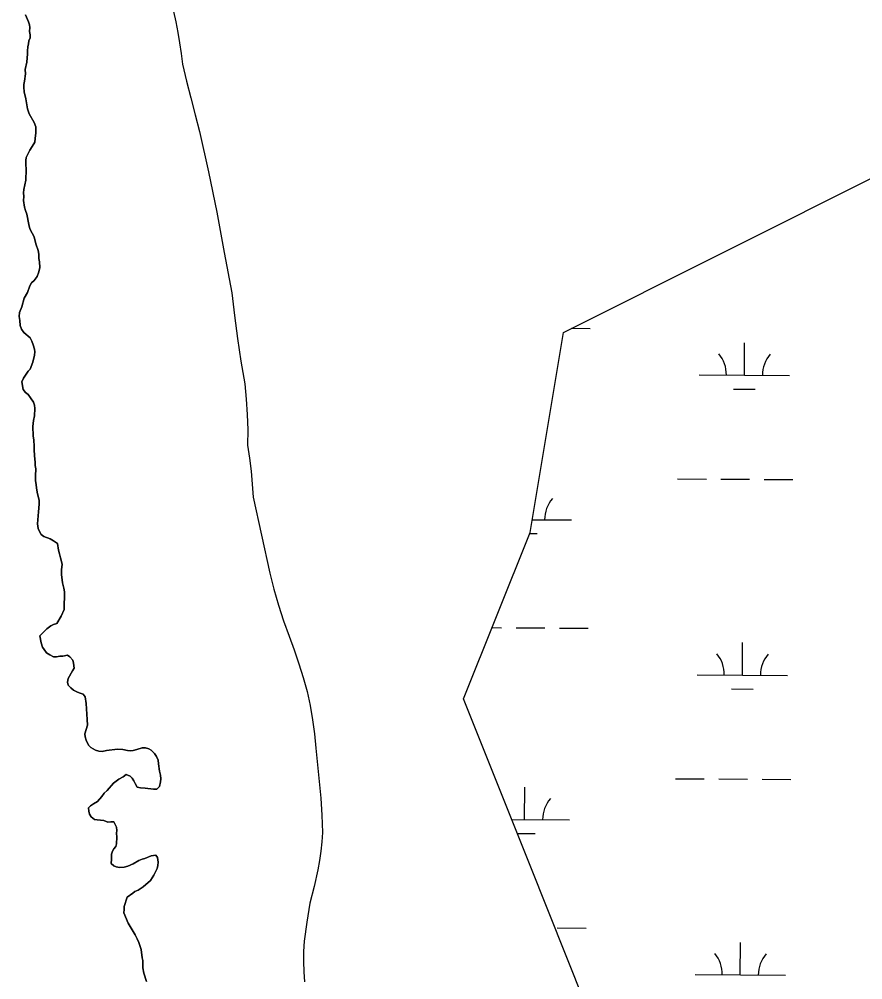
# Model space of a CAD drawing. Extents: x 3172231 to 3210228, y 940198 to 965780.
# Drawn here: x 3195496 to 3196432, y 953192 to 954257 of the extents above; entities that cross this region are included whole.
import ezdxf

# ---------------------------------------------------------------- set-up
doc = ezdxf.new("R2010")
doc.units = 0
for name, color, linetype in [('V-ROAD-CNTR', 7, 'Continuous'), ('V-SITE-VEGE', 7, 'Continuous'), ('V-TOPO-SHOR', 7, 'Continuous'), ('V-WETL-SWMP', 7, 'Continuous')]:
    doc.layers.add(name, color=color, linetype=linetype)

msp = doc.modelspace()

# ---------------------------------------------------------------- linework, layer by layer
at = {"layer": 'V-ROAD-CNTR'}
msp.add_lwpolyline([(3195667.594, 954265.917), (3195669.978, 954254.292), (3195672.153, 954242.629), (3195674.119, 954230.929), (3195675.872, 954219.202), (3195677.416, 954207.448), (3195681.928, 954188.662), (3195686.62, 954169.921), (3195691.49, 954151.223), (3195696.541, 954132.574), (3195706.344, 954087.884), (3195715.532, 954043.066), (3195723.584, 953998.368), (3195732.352, 953953.808), (3195735.182, 953928.48), (3195738.498, 953903.208), (3195742.295, 953878.001), (3195746.569, 953852.876), (3195748.259, 953835.872), (3195749.336, 953818.808), (3195749.799, 953801.713), (3195749.645, 953784.624), (3195751.824, 953770.286), (3195753.59, 953755.887), (3195754.939, 953741.442), (3195755.875, 953726.969), (3195765.022, 953684.748), (3195774.545, 953642.608), (3195778.93, 953624.915), (3195783.937, 953607.378), (3195789.561, 953590.03), (3195795.789, 953572.9), (3195801.284, 953557.663), (3195806.465, 953542.311), (3195811.329, 953526.857), (3195815.873, 953511.311), (3195819.007, 953495.744), (3195821.641, 953480.077), (3195823.773, 953464.334), (3195825.401, 953448.54), (3195831.068, 953393.047), (3195832.126, 953374.099), (3195832.776, 953355.13), (3195832.004, 953344.694), (3195830.861, 953334.284), (3195829.349, 953323.921), (3195827.473, 953313.623), (3195823.361, 953295.083), (3195818.606, 953276.692), (3195815.28, 953255.569), (3195812.498, 953234.368), (3195811.786, 953223.137), (3195811.618, 953211.871), (3195811.997, 953200.609), (3195812.918, 953189.392)], dxfattribs=at)
at = {"layer": 'V-SITE-VEGE'}
for p, q in [((3195503.283, 954262.036), (3195506.8, 954254.489)), ((3195506.8, 954254.489), (3195507.865, 954251.052)), ((3195507.865, 954251.052), (3195508.239, 954247.954)), ((3195508.239, 954247.954), (3195507.936, 954243.473)), ((3195507.936, 954243.473), (3195508.657, 954240.032)), ((3195506.683, 954230.021), (3195506.025, 954226.571)), ((3195506.996, 954233.47), (3195506.683, 954230.021)), ((3195508.688, 954236.587), (3195506.996, 954233.47)), ((3195508.657, 954240.032), (3195508.688, 954236.587)), ((3195505.753, 954218.987), (3195504.807, 954209.675)), ((3195506.025, 954226.571), (3195505.724, 954222.088)), ((3195505.724, 954222.088), (3195505.753, 954218.987)), ((3195504.807, 954209.675), (3195503.16, 954201.388)), ((3195503.16, 954201.388), (3195503.205, 954196.567)), ((3195502.247, 954188.631), (3195501.594, 954184.834)), ((3195503.205, 954196.567), (3195502.247, 954188.631)), ((3195501.594, 954184.834), (3195501.62, 954181.734)), ((3195501.62, 954181.734), (3195502.013, 954176.569)), ((3195502.013, 954176.569), (3195503.807, 954169.003)), ((3195503.807, 954169.003), (3195505.632, 954157.995)), ((3195505.632, 954157.995), (3195507.406, 954152.499)), ((3195507.406, 954152.499), (3195513.015, 954142.558)), ((3195513.015, 954142.558), (3195514.781, 954137.751)), ((3195514.781, 954137.751), (3195514.842, 954131.203)), ((3195514.211, 954124.998), (3195513.56, 954120.855)), ((3195514.842, 954131.203), (3195514.211, 954124.998)), ((3195510.851, 954116.005), (3195508.133, 954111.844)), ((3195513.56, 954120.855), (3195510.851, 954116.005)), ((3195504.072, 954103.881), (3195503.758, 954100.432)), ((3195508.133, 954111.844), (3195504.072, 954103.881)), ((3195503.758, 954100.432), (3195503.793, 954096.641)), ((3195503.793, 954096.641), (3195504.197, 954090.444)), ((3195504.197, 954090.444), (3195503.617, 954078.721)), ((3195503.617, 954078.721), (3195501.647, 954068.369)), ((3195501.376, 954060.439), (3195501.069, 954056.302)), ((3195501.647, 954068.369), (3195501.338, 954064.574)), ((3195501.338, 954064.574), (3195501.376, 954060.439)), ((3195501.069, 954056.302), (3195502.173, 954048.73)), ((3195502.173, 954048.73), (3195503.242, 954044.95)), ((3195503.242, 954044.95), (3195505.006, 954040.831)), ((3195505.006, 954040.831), (3195507.178, 954029.483)), ((3195507.178, 954029.483), (3195508.258, 954024.666)), ((3195508.258, 954024.666), (3195510.713, 954019.866)), ((3195510.713, 954019.866), (3195513.165, 954015.754)), ((3195513.165, 954015.754), (3195514.959, 954008.188)), ((3195514.959, 954008.188), (3195517.441, 954000.631)), ((3195517.441, 954000.631), (3195518.168, 953996.504)), ((3195518.168, 953996.504), (3195518.213, 953991.679)), ((3195518.213, 953991.679), (3195518.934, 953988.241)), ((3195518.934, 953988.241), (3195519.339, 953981.697)), ((3195518.352, 953976.864), (3195516.333, 953971.677)), ((3195519.339, 953981.697), (3195518.352, 953976.864)), ((3195510.195, 953964.728), (3195508.157, 953961.609)), ((3195512.925, 953967.511), (3195510.195, 953964.728)), ((3195516.333, 953971.677), (3195512.925, 953967.511)), ((3195505.47, 953954.002), (3195502.083, 953947.768)), ((3195508.157, 953961.609), (3195505.47, 953954.002)), ((3195502.083, 953947.768), (3195499.417, 953938.095)), ((3195496.719, 953931.868), (3195496.416, 953927.384)), ((3195499.417, 953938.095), (3195496.719, 953931.868)), ((3195496.416, 953927.384), (3195497.147, 953922.912)), ((3195497.147, 953922.912), (3195497.543, 953917.402)), ((3195497.543, 953917.402), (3195498.96, 953913.282)), ((3195498.96, 953913.282), (3195501.403, 953909.858)), ((3195501.403, 953909.858), (3195508.696, 953903.724)), ((3195508.696, 953903.724), (3195510.451, 953900.293)), ((3195510.451, 953900.293), (3195511.868, 953896.173)), ((3195511.868, 953896.173), (3195513.292, 953891.36)), ((3195513.292, 953891.36), (3195513.667, 953888.264)), ((3195513.357, 953884.471), (3195511.36, 953876.871)), ((3195513.667, 953888.264), (3195513.357, 953884.471)), ((3195508.678, 953868.92), (3195506.286, 953866.831)), ((3195511.36, 953876.871), (3195508.678, 953868.92)), ((3195501.188, 953859.202), (3195499.158, 953855.047)), ((3195506.286, 953866.831), (3195501.188, 953859.202)), ((3195499.158, 953855.047), (3195500.963, 953846.452)), ((3195500.963, 953846.452), (3195503.406, 953843.027)), ((3195503.406, 953843.027), (3195506.181, 953840.988)), ((3195506.181, 953840.988), (3195508.975, 953837.221)), ((3195508.975, 953837.221), (3195512.12, 953832.429)), ((3195512.12, 953832.429), (3195513.185, 953828.99)), ((3195513.185, 953828.99), (3195513.562, 953825.55)), ((3195513.562, 953825.55), (3195513.296, 953817.28)), ((3195513.296, 953817.28), (3195512.311, 953812.098)), ((3195512.311, 953812.098), (3195511.338, 953805.543)), ((3195511.338, 953805.543), (3195511.778, 953795.209)), ((3195511.778, 953795.209), (3195512.511, 953790.392)), ((3195512.511, 953790.392), (3195512.921, 953783.504)), ((3195512.921, 953783.504), (3195512.958, 953779.713)), ((3195512.958, 953779.713), (3195513.361, 953773.17)), ((3195513.361, 953773.17), (3195514.121, 953765.597)), ((3195514.121, 953765.597), (3195514.156, 953762.152)), ((3195514.156, 953762.152), (3195514.879, 953758.367)), ((3195514.879, 953758.367), (3195514.604, 953750.785)), ((3195514.604, 953750.785), (3195514.652, 953745.616)), ((3195514.652, 953745.616), (3195515.043, 953740.795)), ((3195515.043, 953740.795), (3195515.764, 953737.357)), ((3195515.764, 953737.357), (3195516.499, 953732.54)), ((3195516.499, 953732.54), (3195518.653, 953723.256)), ((3195518.688, 953719.465), (3195517.736, 953710.843)), ((3195518.653, 953723.256), (3195518.688, 953719.465)), ((3195517.736, 953710.843), (3195516.827, 953697.396)), ((3195516.827, 953697.396), (3195517.564, 953692.233)), ((3195517.564, 953692.233), (3195518.975, 953688.801)), ((3195518.975, 953688.801), (3195520.726, 953685.716)), ((3195520.726, 953685.716), (3195523.849, 953683.335)), ((3195523.849, 953683.335), (3195530.767, 953680.639)), ((3195530.767, 953680.639), (3195534.577, 953678.61)), ((3195534.577, 953678.61), (3195538.738, 953675.548)), ((3195538.738, 953675.548), (3195539.842, 953668.321)), ((3195539.842, 953668.321), (3195540.913, 953664.196)), ((3195540.913, 953664.196), (3195542.332, 953659.729)), ((3195542.332, 953659.729), (3195544.12, 953652.854)), ((3195543.492, 953646.303), (3195543.197, 953641.131)), ((3195544.12, 953652.854), (3195543.492, 953646.303)), ((3195543.197, 953641.131), (3195544.317, 953631.838)), ((3195544.317, 953631.838), (3195545.748, 953625.993)), ((3195545.748, 953625.993), (3195546.478, 953621.866)), ((3195546.478, 953621.866), (3195546.314, 953602.568)), ((3195546.314, 953602.568), (3195542.939, 953594.955)), ((3195542.939, 953594.955), (3195538.187, 953586.984)), ((3195527.216, 953581.025), (3195519.364, 953573.371)), ((3195531.324, 953584.164), (3195527.216, 953581.025)), ((3195534.409, 953585.915), (3195531.324, 953584.164)), ((3195538.187, 953586.984), (3195534.409, 953585.915)), ((3195519.364, 953573.371), (3195520.816, 953565.46)), ((3195520.816, 953565.46), (3195522.239, 953560.647)), ((3195522.239, 953560.647), (3195523.988, 953557.909)), ((3195523.988, 953557.909), (3195526.776, 953554.489)), ((3195526.776, 953554.489), (3195530.243, 953552.109)), ((3195530.243, 953552.109), (3195534.398, 953550.079)), ((3195534.398, 953550.079), (3195537.847, 953549.766)), ((3195537.847, 953549.766), (3195541.63, 953550.491)), ((3195541.63, 953550.491), (3195544.731, 953550.522)), ((3195544.731, 953550.522), (3195549.889, 953551.603)), ((3195549.889, 953551.603), (3195552.662, 953549.905)), ((3195552.662, 953549.905), (3195555.8, 953546.145)), ((3195557.26, 953537.199), (3195555.564, 953534.426)), ((3195555.8, 953546.145), (3195556.517, 953543.051)), ((3195556.517, 953543.051), (3195557.26, 953537.199)), ((3195555.564, 953534.426), (3195550.819, 953525.768)), ((3195550.819, 953525.768), (3195549.826, 953521.624)), ((3195549.826, 953521.624), (3195550.889, 953518.532)), ((3195550.889, 953518.532), (3195553.672, 953515.458)), ((3195553.672, 953515.458), (3195556.797, 953513.074)), ((3195556.797, 953513.074), (3195560.955, 953510.7)), ((3195560.955, 953510.7), (3195564.068, 953509.697)), ((3195564.068, 953509.697), (3195567.179, 953508.347)), ((3195567.179, 953508.347), (3195569.616, 953505.613)), ((3195569.616, 953505.613), (3195570.72, 953498.044)), ((3195570.72, 953498.044), (3195571.918, 953480.48)), ((3195571.979, 953473.935), (3195569.311, 953464.604)), ((3195571.918, 953480.48), (3195571.979, 953473.935)), ((3195569.311, 953464.604), (3195569.688, 953461.163)), ((3195569.688, 953461.163), (3195570.757, 953457.383)), ((3195570.757, 953457.383), (3195573.218, 953451.892)), ((3195573.218, 953451.892), (3195575.997, 953449.506)), ((3195575.997, 953449.506), (3195580.851, 953446.451)), ((3195580.851, 953446.451), (3195584.654, 953445.107)), ((3195584.654, 953445.107), (3195588.447, 953444.798)), ((3195588.447, 953444.798), (3195593.262, 953445.877)), ((3195593.262, 953445.877), (3195605.306, 953447.368)), ((3195605.306, 953447.368), (3195611.51, 953447.081)), ((3195611.51, 953447.081), (3195616.689, 953446.096)), ((3195616.689, 953446.096), (3195619.794, 953445.781)), ((3195619.794, 953445.781), (3195622.892, 953446.154)), ((3195622.892, 953446.154), (3195627.019, 953447.227)), ((3195627.019, 953447.227), (3195632.858, 953449.004)), ((3195632.858, 953449.004), (3195636.651, 953449.039)), ((3195636.651, 953449.039), (3195640.11, 953447.694)), ((3195640.11, 953447.694), (3195642.877, 953446.342)), ((3195642.877, 953446.342), (3195646.356, 953442.584)), ((3195646.356, 953442.584), (3195648.802, 953439.16)), ((3195648.802, 953439.16), (3195650.559, 953435.385)), ((3195650.559, 953435.385), (3195650.942, 953431.254)), ((3195650.942, 953431.254), (3195652.054, 953422.995)), ((3195652.054, 953422.995), (3195653.129, 953418.524)), ((3195600.833, 953409.767), (3195594.018, 953401.778)), ((3195606.994, 953414.303), (3195600.833, 953409.767)), ((3195611.796, 953416.761), (3195606.994, 953414.303)), ((3195614.875, 953419.202), (3195611.796, 953416.761)), ((3195619.37, 953417.52), (3195614.875, 953419.202)), ((3195621.805, 953415.13), (3195619.37, 953417.52)), ((3195623.552, 953412.39), (3195621.805, 953415.13)), ((3195624.961, 953409.302), (3195623.552, 953412.39)), ((3195627.41, 953405.192), (3195624.961, 953409.302)), ((3195653.197, 953411.29), (3195651.866, 953406.109)), ((3195653.129, 953418.524), (3195653.508, 953414.737)), ((3195653.508, 953414.737), (3195653.197, 953411.29)), ((3195590.602, 953398.644), (3195588.224, 953394.833)), ((3195594.018, 953401.778), (3195590.602, 953398.644)), ((3195630.861, 953404.534), (3195627.41, 953405.192)), ((3195636.032, 953404.237), (3195630.861, 953404.534)), ((3195645.349, 953402.947), (3195636.032, 953404.237)), ((3195649.14, 953402.98), (3195645.349, 953402.947)), ((3195651.866, 953406.109), (3195649.14, 953402.98)), ((3195583.108, 953389.27), (3195578.652, 953386.817)), ((3195588.224, 953394.833), (3195583.108, 953389.27)), ((3195575.569, 953384.722), (3195573.179, 953382.287)), ((3195573.179, 953382.287), (3195573.556, 953378.844)), ((3195573.556, 953378.844), (3195574.277, 953375.405)), ((3195578.652, 953386.817), (3195575.569, 953384.722)), ((3195574.277, 953375.405), (3195576.03, 953372.321)), ((3195576.03, 953372.321), (3195579.846, 953369.599)), ((3195579.846, 953369.599), (3195582.952, 953368.94)), ((3195582.952, 953368.94), (3195590.194, 953368.317)), ((3195590.194, 953368.317), (3195594.689, 953366.638)), ((3195594.689, 953366.638), (3195598.132, 953367.015)), ((3195598.132, 953367.015), (3195601.237, 953366.697)), ((3195601.237, 953366.697), (3195604.393, 953360.871)), ((3195604.393, 953360.871), (3195604.77, 953357.428)), ((3195604.77, 953357.428), (3195604.452, 953354.323)), ((3195604.839, 953349.846), (3195604.219, 953342.605)), ((3195604.452, 953354.323), (3195604.839, 953349.846)), ((3195601.513, 953337.067), (3195599.816, 953334.294)), ((3195603.557, 953339.498), (3195601.513, 953337.067)), ((3195604.219, 953342.605), (3195603.557, 953339.498)), ((3195598.865, 953325.326), (3195598.222, 953320.499)), ((3195599.816, 953334.294), (3195598.814, 953330.839)), ((3195598.814, 953330.839), (3195598.865, 953325.326)), ((3195622.69, 953320.38), (3195629.202, 953323.888)), ((3195629.202, 953323.888), (3195632.635, 953325.297)), ((3195632.635, 953325.297), (3195635.729, 953326.016)), ((3195635.729, 953326.016), (3195642.936, 953329.184)), ((3195642.936, 953329.184), (3195647.753, 953329.917)), ((3195647.753, 953329.917), (3195649.846, 953327.181)), ((3195649.846, 953327.181), (3195650.584, 953322.02)), ((3195598.222, 953320.499), (3195601.345, 953318.111)), ((3195601.345, 953318.111), (3195604.116, 953316.761)), ((3195604.116, 953316.761), (3195607.567, 953316.104)), ((3195607.567, 953316.104), (3195612.734, 953316.497)), ((3195612.734, 953316.497), (3195616.857, 953317.57)), ((3195616.857, 953317.57), (3195622.69, 953320.38)), ((3195649.271, 953315.114), (3195645.892, 953307.848)), ((3195650.272, 953318.569), (3195649.271, 953315.114)), ((3195650.584, 953322.02), (3195650.272, 953318.569)), ((3195645.892, 953307.848), (3195642.156, 953301.956)), ((3195633.956, 953294.645), (3195628.475, 953291.145)), ((3195642.156, 953301.956), (3195633.956, 953294.645)), ((3195616.142, 953283.448), (3195612.792, 953273.079)), ((3195622.305, 953287.642), (3195616.142, 953283.448)), ((3195624.699, 953289.731), (3195622.305, 953287.642)), ((3195628.475, 953291.145), (3195624.699, 953289.731)), ((3195612.792, 953273.079), (3195612.825, 953269.634)), ((3195612.825, 953269.634), (3195612.515, 953265.842)), ((3195612.515, 953265.842), (3195617.101, 953254.512)), ((3195617.101, 953254.512), (3195625.147, 953241.495)), ((3195625.147, 953241.495), (3195627.255, 953237.034)), ((3195627.255, 953237.034), (3195629.018, 953232.916)), ((3195629.018, 953232.916), (3195631.5, 953225.359)), ((3195631.5, 953225.359), (3195632.623, 953216.067)), ((3195632.623, 953216.067), (3195633.341, 953212.97)), ((3195633.341, 953212.97), (3195633.417, 953204.703)), ((3195633.417, 953204.703), (3195634.507, 953198.853)), ((3195634.507, 953198.853), (3195637.691, 953189.58))]:
    msp.add_line(p, q, dxfattribs=at)
at = {"layer": 'V-TOPO-SHOR'}
for points in [[(3195503.617, 954078.721), (3195504.197, 954090.444), (3195503.793, 954096.641), (3195503.758, 954100.432), (3195504.072, 954103.881), (3195508.133, 954111.844), (3195510.851, 954116.005), (3195513.56, 954120.855), (3195514.211, 954124.996), (3195514.842, 954131.203), (3195514.781, 954137.751), (3195513.013, 954142.558), (3195507.408, 954152.499), (3195505.632, 954157.995), (3195503.807, 954169.003), (3195502.013, 954176.569), (3195501.62, 954181.734), (3195501.592, 954184.834), (3195502.247, 954188.631), (3195503.205, 954196.565), (3195503.16, 954201.388), (3195504.807, 954209.675), (3195505.753, 954218.987), (3195505.724, 954222.088), (3195506.025, 954226.571), (3195506.683, 954230.021), (3195506.996, 954233.47), (3195508.69, 954236.587), (3195508.657, 954240.032), (3195507.936, 954243.473), (3195508.239, 954247.954), (3195507.865, 954251.052), (3195506.8, 954254.489), (3195503.283, 954262.036)], [(3195541.63, 953550.491), (3195537.847, 953549.766), (3195534.398, 953550.079), (3195530.243, 953552.109), (3195526.776, 953554.489), (3195523.988, 953557.909), (3195522.239, 953560.647), (3195520.816, 953565.46), (3195519.364, 953573.371), (3195527.216, 953581.025), (3195531.322, 953584.164), (3195534.409, 953585.915), (3195538.187, 953586.984), (3195542.939, 953594.955), (3195546.314, 953602.568), (3195546.478, 953621.866), (3195545.748, 953625.993), (3195544.317, 953631.838), (3195543.197, 953641.131), (3195543.492, 953646.303), (3195544.12, 953652.854), (3195542.332, 953659.729), (3195540.913, 953664.196), (3195539.842, 953668.321), (3195538.738, 953675.548), (3195534.577, 953678.61), (3195530.767, 953680.641), (3195523.849, 953683.335), (3195520.726, 953685.716), (3195518.975, 953688.801), (3195517.564, 953692.233), (3195516.827, 953697.396), (3195517.736, 953710.843), (3195518.688, 953719.465), (3195518.653, 953723.256), (3195516.499, 953732.54), (3195515.764, 953737.357), (3195515.043, 953740.795), (3195514.654, 953745.616), (3195514.604, 953750.785), (3195514.879, 953758.367), (3195514.156, 953762.152), (3195514.121, 953765.597), (3195513.361, 953773.17), (3195512.958, 953779.713), (3195512.921, 953783.504), (3195512.511, 953790.392), (3195511.778, 953795.209), (3195511.338, 953805.543), (3195512.311, 953812.098), (3195513.296, 953817.278), (3195513.562, 953825.55), (3195513.185, 953828.99), (3195512.12, 953832.427), (3195508.975, 953837.221), (3195506.181, 953840.985), (3195503.406, 953843.027), (3195500.963, 953846.452), (3195499.158, 953855.047), (3195501.188, 953859.202), (3195506.286, 953866.831), (3195508.678, 953868.92), (3195511.36, 953876.871), (3195513.357, 953884.471), (3195513.667, 953888.264), (3195513.292, 953891.36), (3195511.868, 953896.173), (3195510.451, 953900.293), (3195508.696, 953903.724), (3195501.403, 953909.858), (3195498.96, 953913.282), (3195497.543, 953917.402), (3195497.147, 953922.912), (3195496.416, 953927.384), (3195496.719, 953931.868), (3195499.417, 953938.095), (3195502.083, 953947.768), (3195505.47, 953954.002), (3195508.157, 953961.609), (3195510.195, 953964.728), (3195512.925, 953967.511), (3195516.333, 953971.677), (3195518.352, 953976.864), (3195519.339, 953981.697), (3195518.934, 953988.241), (3195518.213, 953991.679), (3195518.168, 953996.504), (3195517.441, 954000.631), (3195514.959, 954008.188), (3195513.165, 954015.754), (3195510.713, 954019.866), (3195508.258, 954024.666), (3195507.178, 954029.481), (3195505.006, 954040.831), (3195503.242, 954044.95), (3195502.173, 954048.73), (3195501.069, 954056.302), (3195501.376, 954060.439), (3195501.338, 954064.574), (3195501.647, 954068.367), (3195503.617, 954078.721)], [(3195650.584, 953322.018), (3195649.846, 953327.181), (3195647.753, 953329.917), (3195642.936, 953329.184), (3195635.729, 953326.016), (3195632.635, 953325.297), (3195629.202, 953323.888), (3195622.69, 953320.38), (3195616.857, 953317.57), (3195612.732, 953316.497), (3195607.567, 953316.104), (3195604.114, 953316.761), (3195601.345, 953318.113), (3195598.222, 953320.496), (3195598.865, 953325.326), (3195598.814, 953330.839), (3195599.816, 953334.294), (3195601.513, 953337.067), (3195603.557, 953339.498), (3195604.219, 953342.605), (3195604.839, 953349.846), (3195604.452, 953354.323), (3195604.77, 953357.428), (3195604.393, 953360.871), (3195601.237, 953366.697), (3195598.132, 953367.015), (3195594.689, 953366.638), (3195590.194, 953368.317), (3195582.952, 953368.94), (3195579.846, 953369.599), (3195576.03, 953372.321), (3195574.277, 953375.405), (3195573.556, 953378.844), (3195573.179, 953382.287), (3195575.569, 953384.722), (3195578.652, 953386.817), (3195583.108, 953389.27), (3195588.224, 953394.833), (3195590.602, 953398.644), (3195594.018, 953401.778), (3195600.833, 953409.767), (3195606.994, 953414.303), (3195611.796, 953416.761), (3195614.875, 953419.202), (3195619.37, 953417.52), (3195621.805, 953415.13), (3195623.552, 953412.39), (3195624.959, 953409.304), (3195627.41, 953405.192), (3195630.861, 953404.534), (3195636.032, 953404.237), (3195645.349, 953402.947), (3195649.14, 953402.982), (3195651.866, 953406.109), (3195653.197, 953411.29), (3195653.508, 953414.737), (3195653.129, 953418.524), (3195652.054, 953422.995), (3195650.942, 953431.254), (3195650.559, 953435.385), (3195648.802, 953439.16), (3195646.356, 953442.584), (3195642.877, 953446.342), (3195640.108, 953447.694), (3195636.649, 953449.039), (3195632.858, 953449.004), (3195627.017, 953447.227), (3195622.892, 953446.154), (3195619.794, 953445.781), (3195616.689, 953446.096), (3195611.512, 953447.081), (3195605.306, 953447.368), (3195593.26, 953445.877), (3195588.447, 953444.798), (3195584.654, 953445.107), (3195580.851, 953446.451), (3195575.997, 953449.506), (3195573.218, 953451.892), (3195570.757, 953457.383), (3195569.688, 953461.163), (3195569.311, 953464.604), (3195571.979, 953473.935), (3195571.918, 953480.48), (3195570.72, 953498.044), (3195569.616, 953505.613), (3195567.179, 953508.347), (3195564.066, 953509.697), (3195560.955, 953510.7), (3195556.797, 953513.074), (3195553.672, 953515.458), (3195550.889, 953518.532), (3195549.826, 953521.624), (3195550.819, 953525.768), (3195555.564, 953534.426), (3195557.26, 953537.199), (3195556.517, 953543.051), (3195555.8, 953546.145), (3195552.662, 953549.905), (3195549.889, 953551.603), (3195544.731, 953550.522), (3195541.63, 953550.491)], [(3195637.693, 953189.58), (3195634.507, 953198.853), (3195633.417, 953204.703), (3195633.339, 953212.97), (3195632.623, 953216.065), (3195631.5, 953225.359), (3195629.018, 953232.916), (3195627.257, 953237.034), (3195625.147, 953241.495), (3195617.101, 953254.512), (3195614.281, 953261.379), (3195612.515, 953265.842), (3195612.825, 953269.634), (3195612.794, 953273.079), (3195616.142, 953283.448), (3195622.305, 953287.642), (3195624.699, 953289.731), (3195628.475, 953291.145), (3195633.956, 953294.643), (3195642.156, 953301.956), (3195645.892, 953307.848), (3195649.271, 953315.114), (3195650.272, 953318.569), (3195650.584, 953322.018)]]:
    msp.add_lwpolyline(points, dxfattribs=at)
at = {"layer": 'V-WETL-SWMP'}
for p, q in [((3196099.906, 953909.906), (3196469.544, 954094.801)), ((3196062.942, 953688.032), (3196099.906, 953909.906)), ((3196108.872, 953914.391), (3196129.713, 953914.249)), ((3196300.679, 953862.342), (3196300.924, 953898.341)), ((3196250.68, 953862.682), (3196350.678, 953862.002)), ((3196288.575, 953846.993), (3196312.574, 953846.83)), ((3196226.487, 953747.412), (3196258.487, 953747.195)), ((3196274.486, 953747.086), (3196306.485, 953746.868)), ((3196322.485, 953746.759), (3196354.484, 953746.541)), ((3196065.282, 953702.079), (3196109.11, 953701.78)), ((3195989.014, 953503.137), (3196062.942, 953688.032)), ((3196062.396, 953686.667), (3196071.006, 953686.608)), ((3196020.67, 953582.309), (3196031.45, 953582.235)), ((3196047.45, 953582.126), (3196079.449, 953581.908)), ((3196095.449, 953581.8), (3196127.448, 953581.582)), ((3196298.415, 953529.675), (3196298.66, 953565.674)), ((3196248.416, 953530.015), (3196348.414, 953529.334)), ((3196286.31, 953514.326), (3196310.309, 953514.162)), ((3196062.942, 953318.242), (3195989.014, 953503.137)), ((3196224.223, 953414.745), (3196256.222, 953414.527)), ((3196272.222, 953414.418), (3196304.221, 953414.201)), ((3196320.221, 953414.092), (3196352.22, 953413.874)), ((3196056.847, 953369.453), (3196057.092, 953405.453)), ((3196042.426, 953369.552), (3196106.845, 953369.113)), ((3196048.613, 953354.078), (3196068.741, 953353.941)), ((3196136.87, 953133.347), (3196062.942, 953318.242)), ((3196093.184, 953249.132), (3196125.184, 953248.914)), ((3196296.15, 953197.007), (3196296.395, 953233.007)), ((3196246.151, 953197.348), (3196346.149, 953196.667))]:
    msp.add_line(p, q, dxfattribs=at)
for centre, start, end in [((3196245.441, 953863.193), 358.838165, 40.381824), ((3196355.924, 953862.441), 138.838162, 180.381821), ((3196114.356, 953702.219), 138.838162, 180.381821), ((3196243.176, 953530.526), 358.838165, 40.381824), ((3196353.66, 953529.774), 138.838162, 180.381821), ((3196112.091, 953369.552), 138.838162, 180.381821), ((3196240.912, 953197.858), 358.838165, 40.381824), ((3196351.395, 953197.106), 138.838162, 180.381821)]:
    msp.add_arc(centre, 35.246, start, end, dxfattribs=at)

doc.saveas('drawing.dxf')
